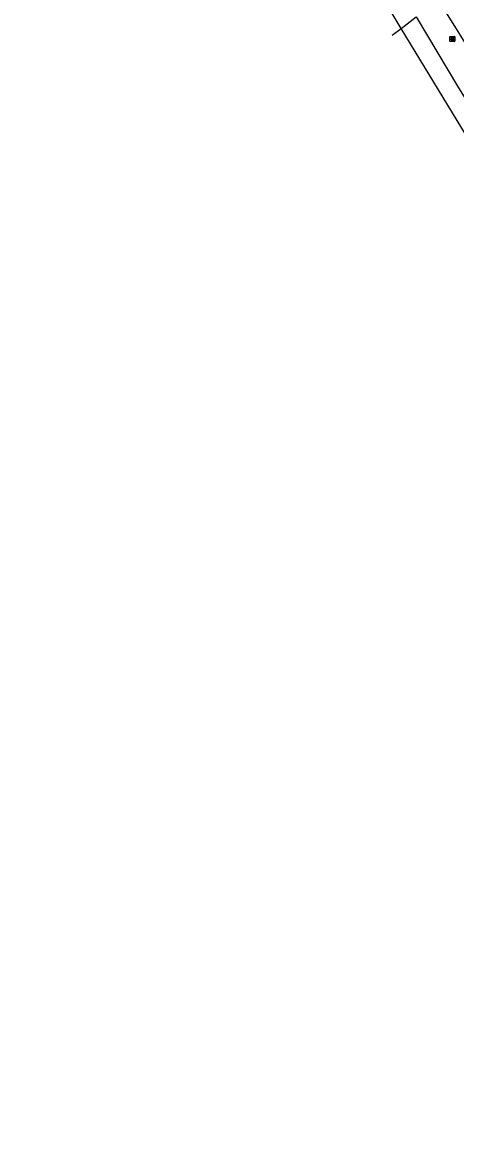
# Model space of a CAD drawing. Extents: x 157767 to 159171, y 387842 to 389425.
# Drawn here: x 157776.3 to 157861.9, y 388612.5 to 388835.7 of the extents above; entities that cross this region are included whole.
import ezdxf

# ---------------------------------------------------------------- set-up
doc = ezdxf.new("R2010")
doc.units = 0
for name, color, linetype in [('IMGEO_Fietspad_gesloten', 7, 'Continuous'), ('IMGEO_Rijbaan_regionaal_gesloten', 7, 'Continuous'), ('IMGEO_Rioolput', 7, 'Continuous')]:
    doc.layers.add(name, color=color, linetype=linetype)

msp = doc.modelspace()

# ---------------------------------------------------------------- linework, layer by layer
at = {"layer": 'IMGEO_Fietspad_gesloten'}
msp.add_lwpolyline([(157858.45, 388840.36), (157867.04, 388826.48), (157867.79, 388825.27), (157871.63, 388819.27), (157874.03, 388815.69), (157877.44, 388811.26), (157881.28, 388805.88), (157888.1, 388796.64), (157890.46, 388793.21), (157891.41, 388791.82), (157895.31, 388785.41), (157899.34, 388778.08), (157903.8, 388770.39), (157911.15, 388757.14), (157919.41, 388742.93), (157934.81, 388715.69), (157942.68, 388701.55), (157944.75, 388697.82)], dxfattribs=at)
at = {"layer": 'IMGEO_Rijbaan_regionaal_gesloten'}
for points in [[(157851.19, 388834.56), (157834.19, 388862.89), (157803.05, 388913.05), (157793.63, 388927.8), (157776.3, 388954.52)], [(157851.19, 388834.56), (157852.39, 388835.45), (157854.16, 388836.87)], [(157854.16, 388836.87), (157862.54, 388822.85), (157863.29, 388821.59), (157882.64, 388789.13), (157932.21, 388705.96)], [(157849.41, 388833.24), (157851.19, 388834.56)], [(157983.35, 388612.48), (157973.38, 388629.86), (157943.28, 388680.57), (157931.16, 388700.91), (157907.04, 388741.46), (157888.9, 388771.84), (157863.19, 388814.84), (157851.19, 388834.56)]]:
    msp.add_lwpolyline(points, dxfattribs=at)
at = {"layer": 'IMGEO_Rioolput'}
for p, q in [((157860.82, 388832.07), (157860.82, 388832.92)), ((157860.9, 388833), (157861.75, 388833)), ((157861.75, 388831.99), (157860.9, 388831.99)), ((157861.31, 388832.77), (157861.34, 388832.77)), ((157861.33, 388832.22), (157861.31, 388832.22)), ((157861.82, 388832.92), (157861.82, 388832.07))]:
    msp.add_line(p, q, dxfattribs=at)
for points in [[(157860.82, 388832.07), (157860.82, 388832.92)], [(157860.9, 388833), (157861.75, 388833)], [(157861.75, 388831.99), (157860.9, 388831.99)], [(157861.41, 388832.69), (157861.16, 388832.69), (157861.16, 388832.29)], [(157861.16, 388832.29), (157861.28, 388832.29), (157861.28, 388832.46), (157861.29, 388832.46)], [(157861.34, 388832.61), (157861.28, 388832.61), (157861.28, 388832.53)], [(157861.28, 388832.53), (157861.33, 388832.53)], [(157861.34, 388832.43), (157861.41, 388832.29), (157861.55, 388832.29), (157861.49, 388832.42)], [(157861.82, 388832.92), (157861.82, 388832.07)]]:
    msp.add_lwpolyline(points, dxfattribs=at)
for centre, radius, start, end in [((157860.9, 388832.92), 0.0765, 91.552, 178.448), ((157860.9, 388832.92), 0.0765, 91.552, 178.448), ((157860.9, 388832.07), 0.0765, 181.552, 268.448), ((157860.9, 388832.07), 0.0765, 181.552, 268.448), ((157861.29, 388832.4), 0.0533, 26.0293, 88.6989), ((157861.32, 388832.72), 0.19, 274.7715, 282.9687), ((157861.34, 388832.52), 0.0964, 77.0061, 93.1865), ((157861.36, 388832.57), 0.0378, 276.6634, 79.6772), ((157861.41, 388832.58), 0.109, 350.3612, 89.416), ((157861.41, 388832.58), 0.112, 277.5842, 350.9817), ((157861.39, 388832.37), 0.108, 29.5134, 73.7905), ((157861.75, 388832.92), 0.0765, 1.552, 88.448), ((157861.75, 388832.92), 0.0765, 1.552, 88.448), ((157861.75, 388832.07), 0.0765, 271.552, 358.448), ((157861.75, 388832.07), 0.0765, 271.552, 358.448)]:
    msp.add_arc(centre, radius, start, end, dxfattribs=at)
for centre, major_axis, ratio, start_param, end_param in [((157861.31, 388832.49), (-0.387, 0.002), 0.722429, 4.712389, 7.853982), ((157861.33, 388832.49), (-0.39, 0.002), 0.717154, 1.570796, 4.712389)]:
    msp.add_ellipse(centre, major_axis=major_axis, ratio=ratio, start_param=start_param, end_param=end_param, dxfattribs=at)

doc.saveas('drawing.dxf')
